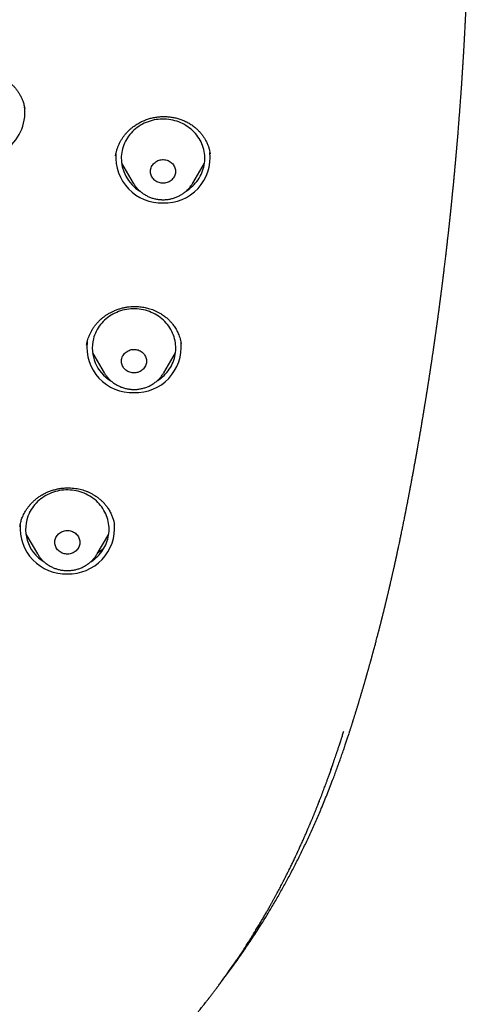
# Model space of a CAD drawing. Header units: millimetres. Extents: x 8 to 571, y 12 to 813.
# Tile 350 of 369: x 355 to 371, y 725 to 760. Entities that reach past the tile are written whole.
import ezdxf

# ---------------------------------------------------------------- set-up
doc = ezdxf.new("R2010")
doc.units = ezdxf.units.MM

msp = doc.modelspace()

# ---------------------------------------------------------------- linework, layer by layer
at = {"color": 7, "linetype": 'Continuous', "lineweight": 30}
for p, q in [((358.255, 755.609), (358.254, 755.603)), ((358.468, 755.333), (358.887, 754.622)), ((361.026, 754.622), (361.445, 755.333)), ((358.889, 754.618), (358.886, 754.621)), ((357.426, 748.525), (357.845, 747.814)), ((359.985, 747.814), (360.403, 748.525)), ((359.985, 747.814), (359.983, 747.812)), ((354.821, 742.31), (354.82, 742.299)), ((358.213, 742.351), (358.209, 742.376)), ((355.032, 742.025), (355.451, 741.315)), ((357.591, 741.315), (358.009, 742.025)), ((355.453, 741.311), (355.451, 741.315)), ((366.634, 734.868), (366.636, 734.874)), ((366.33, 734.597), (366.335, 734.61)), ((365.996, 733.622), (365.968, 733.552))]:
    msp.add_line(p, q, dxfattribs=at)
at = {"color": 7, "linetype": 'Continuous', "lineweight": 30, "flags": 128}
for points in [[(360.783, 754.33), (360.795, 754.337), (360.856, 754.378), (360.916, 754.422), (360.972, 754.469), (361.026, 754.518), (361.078, 754.57), (361.127, 754.624), (361.172, 754.681), (361.215, 754.739), (361.254, 754.799), (361.29, 754.862), (361.323, 754.925), (361.353, 754.991), (361.378, 755.057), (361.401, 755.125), (361.419, 755.194), (361.434, 755.263), (361.445, 755.333), (361.452, 755.404), (361.456, 755.474), (361.456, 755.545), (361.452, 755.616), (361.444, 755.686), (361.433, 755.756), (361.417, 755.826), (361.398, 755.894), (361.376, 755.962), (361.35, 756.028), (361.32, 756.094), (361.287, 756.157), (361.25, 756.219), (361.21, 756.279), (361.168, 756.338), (361.122, 756.394), (361.073, 756.448), (361.021, 756.499), (360.966, 756.548), (360.909, 756.594), (360.85, 756.638), (360.788, 756.679), (360.725, 756.717), (360.659, 756.751), (360.591, 756.783), (360.522, 756.811), (360.452, 756.836), (360.38, 756.858), (360.307, 756.876), (360.234, 756.891), (360.159, 756.903), (360.084, 756.91), (360.009, 756.915), (359.934, 756.915), (359.858, 756.913), (359.783, 756.906), (359.708, 756.896), (359.634, 756.883), (359.561, 756.866), (359.489, 756.845), (359.418, 756.822), (359.348, 756.795), (359.28, 756.764), (359.214, 756.731), (359.149, 756.694), (359.087, 756.655), (359.026, 756.612), (358.968, 756.567), (358.913, 756.519), (358.86, 756.468), (358.81, 756.415), (358.763, 756.36), (358.719, 756.303), (358.678, 756.243), (358.64, 756.182), (358.606, 756.119), (358.574, 756.054), (358.547, 755.988), (358.523, 755.921), (358.503, 755.853), (358.486, 755.784), (358.473, 755.714), (358.464, 755.644), (358.458, 755.573), (358.458, 755.573)], [(359.507, 755.058), (359.511, 755.096), (359.518, 755.135), (359.53, 755.172), (359.545, 755.209), (359.564, 755.244), (359.585, 755.277), (359.611, 755.308), (359.639, 755.337), (359.669, 755.363), (359.703, 755.387), (359.738, 755.407), (359.775, 755.425), (359.814, 755.439), (359.854, 755.449), (359.895, 755.456), (359.936, 755.46), (359.978, 755.46), (360.019, 755.456), (360.06, 755.449), (360.1, 755.438), (360.139, 755.424), (360.176, 755.407), (360.211, 755.386), (360.244, 755.362), (360.275, 755.336), (360.303, 755.307), (360.328, 755.276), (360.35, 755.243), (360.368, 755.208), (360.383, 755.171), (360.395, 755.134), (360.402, 755.095), (360.406, 755.056), (360.406, 755.017), (360.402, 754.978), (360.394, 754.94), (360.383, 754.903), (360.368, 754.866), (360.349, 754.831), (360.327, 754.798), (360.302, 754.767), (360.274, 754.738), (360.243, 754.712), (360.21, 754.688), (360.175, 754.668), (360.138, 754.65), (360.099, 754.636), (360.059, 754.626), (360.018, 754.619), (359.977, 754.615), (359.935, 754.615), (359.894, 754.619), (359.853, 754.626), (359.813, 754.637), (359.774, 754.651), (359.737, 754.668), (359.702, 754.689), (359.668, 754.713), (359.638, 754.739), (359.61, 754.768), (359.585, 754.799), (359.563, 754.832), (359.544, 754.867), (359.53, 754.904), (359.518, 754.941), (359.511, 754.98), (359.507, 755.019), (359.507, 755.058)], [(359.744, 747.524), (359.767, 747.538), (359.828, 747.58), (359.886, 747.624), (359.942, 747.671), (359.996, 747.721), (360.047, 747.773), (360.095, 747.828), (360.14, 747.885), (360.182, 747.944), (360.221, 748.005), (360.256, 748.067), (360.288, 748.131), (360.317, 748.197), (360.342, 748.264), (360.363, 748.331), (360.381, 748.4), (360.395, 748.47), (360.405, 748.54), (360.412, 748.611), (360.415, 748.681), (360.414, 748.752), (360.409, 748.823), (360.4, 748.893), (360.388, 748.963), (360.372, 749.033), (360.352, 749.101), (360.329, 749.168), (360.302, 749.234), (360.271, 749.299), (360.238, 749.363), (360.2, 749.424), (360.16, 749.484), (360.116, 749.542), (360.07, 749.597), (360.02, 749.651), (359.968, 749.702), (359.913, 749.75), (359.855, 749.796), (359.795, 749.839), (359.733, 749.879), (359.669, 749.916), (359.603, 749.95), (359.535, 749.981), (359.466, 750.009), (359.395, 750.033), (359.323, 750.054), (359.25, 750.072), (359.176, 750.086), (359.102, 750.097), (359.027, 750.104), (358.951, 750.107), (358.876, 750.107), (358.801, 750.104), (358.726, 750.096), (358.651, 750.086), (358.577, 750.072), (358.504, 750.054), (358.432, 750.033), (358.361, 750.008), (358.292, 749.981), (358.224, 749.949), (358.158, 749.915), (358.094, 749.878), (358.032, 749.838), (357.972, 749.795), (357.915, 749.749), (357.86, 749.7), (357.808, 749.649), (357.758, 749.596), (357.712, 749.54), (357.668, 749.482), (357.628, 749.422), (357.591, 749.361), (357.557, 749.297), (357.527, 749.232), (357.5, 749.166), (357.477, 749.099), (357.457, 749.03), (357.457, 749.03)], [(358.477, 748.329), (358.489, 748.367), (358.504, 748.403), (358.523, 748.438), (358.545, 748.471), (358.571, 748.502), (358.599, 748.531), (358.63, 748.557), (358.663, 748.58), (358.699, 748.6), (358.736, 748.618), (358.775, 748.631), (358.815, 748.642), (358.856, 748.649), (358.897, 748.652), (358.939, 748.652), (358.98, 748.648), (359.021, 748.641), (359.061, 748.63), (359.099, 748.615), (359.136, 748.598), (359.172, 748.577), (359.205, 748.553), (359.235, 748.526), (359.263, 748.497), (359.288, 748.466), (359.309, 748.433), (359.328, 748.398), (359.342, 748.361), (359.353, 748.323), (359.361, 748.285), (359.364, 748.246), (359.364, 748.207), (359.36, 748.168), (359.352, 748.13), (359.34, 748.092), (359.325, 748.056), (359.306, 748.021), (359.284, 747.988), (359.259, 747.957), (359.231, 747.928), (359.2, 747.902), (359.166, 747.879), (359.131, 747.859), (359.094, 747.842), (359.055, 747.828), (359.015, 747.817), (358.974, 747.81), (358.932, 747.807), (358.891, 747.807), (358.849, 747.811), (358.809, 747.819), (358.769, 747.83), (358.73, 747.844), (358.693, 747.862), (358.658, 747.882), (358.625, 747.906), (358.594, 747.933), (358.567, 747.962), (358.542, 747.993), (358.52, 748.026), (358.502, 748.061), (358.487, 748.098), (358.476, 748.136), (358.469, 748.174), (358.465, 748.213), (358.465, 748.252), (358.469, 748.291), (358.477, 748.329)], [(357.354, 741.026), (357.386, 741.047), (357.446, 741.089), (357.504, 741.134), (357.56, 741.182), (357.613, 741.232), (357.663, 741.285), (357.711, 741.34), (357.755, 741.398), (357.796, 741.457), (357.834, 741.518), (357.869, 741.581), (357.9, 741.645), (357.928, 741.711), (357.953, 741.778), (357.973, 741.846), (357.99, 741.915), (358.004, 741.985), (358.013, 742.055), (358.019, 742.126), (358.021, 742.197), (358.019, 742.268), (358.013, 742.338), (358.004, 742.409), (357.991, 742.478), (357.974, 742.547), (357.954, 742.616), (357.93, 742.683), (357.902, 742.749), (357.871, 742.813), (357.836, 742.876), (357.798, 742.937), (357.757, 742.997), (357.713, 743.054), (357.666, 743.109), (357.615, 743.162), (357.563, 743.213), (357.507, 743.261), (357.449, 743.306), (357.389, 743.348), (357.326, 743.388), (357.261, 743.424), (357.195, 743.458), (357.127, 743.488), (357.057, 743.515), (356.986, 743.539), (356.914, 743.559), (356.841, 743.576), (356.766, 743.589), (356.692, 743.599), (356.617, 743.605), (356.541, 743.608), (356.466, 743.607), (356.391, 743.603), (356.316, 743.595), (356.241, 743.583), (356.168, 743.568), (356.095, 743.55), (356.023, 743.528), (355.953, 743.503), (355.884, 743.475), (355.816, 743.443), (355.751, 743.408), (355.687, 743.37), (355.625, 743.329), (355.566, 743.286), (355.509, 743.239), (355.455, 743.19), (355.403, 743.138), (355.354, 743.084), (355.308, 743.028), (355.265, 742.97), (355.226, 742.91), (355.189, 742.848), (355.156, 742.784), (355.156, 742.784)], [(356.111, 741.906), (356.13, 741.94), (356.153, 741.973), (356.178, 742.004), (356.207, 742.033), (356.238, 742.059), (356.271, 742.082), (356.307, 742.102), (356.344, 742.119), (356.383, 742.133), (356.423, 742.143), (356.464, 742.149), (356.506, 742.153), (356.547, 742.152), (356.589, 742.148), (356.629, 742.14), (356.669, 742.129), (356.708, 742.115), (356.745, 742.097), (356.78, 742.076), (356.813, 742.052), (356.843, 742.025), (356.871, 741.996), (356.895, 741.964), (356.917, 741.931), (356.935, 741.896), (356.949, 741.859), (356.96, 741.822), (356.967, 741.783), (356.971, 741.744), (356.97, 741.705), (356.966, 741.666), (356.958, 741.628), (356.946, 741.591), (356.93, 741.554), (356.911, 741.52), (356.889, 741.487), (356.863, 741.456), (356.835, 741.427), (356.804, 741.401), (356.77, 741.378), (356.735, 741.358), (356.697, 741.341), (356.658, 741.327), (356.618, 741.317), (356.577, 741.31), (356.536, 741.307), (356.494, 741.308), (356.453, 741.312), (356.412, 741.32), (356.372, 741.331), (356.334, 741.345), (356.297, 741.363), (356.262, 741.384), (356.229, 741.408), (356.199, 741.435), (356.171, 741.464), (356.146, 741.495), (356.125, 741.529), (356.107, 741.564), (356.092, 741.601), (356.082, 741.638), (356.074, 741.677), (356.071, 741.716), (356.072, 741.755), (356.076, 741.794), (356.084, 741.832), (356.096, 741.869), (356.111, 741.906)]]:
    msp.add_lwpolyline(points, dxfattribs=at)
at = {"color": 7, "linetype": 'Continuous', "lineweight": 30}
for centre, radius, start, end in [((353.305, 757.182), 1.697, 176.0898, 357.4823), ((353.497, 757.108), 1.503, 0.0035, 8.8045), ((360.016, 755.542), 1.635, 267.9153, 6.1373), ((359.899, 755.546), 1.638, 175.778, 272.0093), ((359.844, 755.519), 1.387, 177.7644, 238.6851), ((358.791, 748.702), 1.374, 166.1901, 238.9667), ((358.854, 748.733), 1.634, 173.7084, 272.1292), ((358.973, 748.737), 1.637, 267.9696, 5.215), ((356.39, 742.198), 1.366, 154.5707, 239.177), ((356.463, 742.238), 1.638, 175.6596, 272.0118), ((356.579, 742.237), 1.637, 267.9685, 5.2693)]:
    msp.add_arc(centre, radius, start, end, dxfattribs=at)
for points, knots in [([(366.637, 734.876), (366.638, 734.88), (366.641, 734.888), (366.644, 734.899), (366.649, 734.912), (366.653, 734.925), (366.658, 734.942), (366.665, 734.964), (366.675, 734.993), (366.685, 735.025), (366.696, 735.059), (366.707, 735.095), (366.719, 735.132), (366.73, 735.168), (366.741, 735.201), (366.751, 735.233), (366.761, 735.264), (366.771, 735.296), (366.782, 735.329), (366.793, 735.367), (366.806, 735.408), (366.821, 735.454), (366.835, 735.5), (366.849, 735.544), (366.861, 735.584), (366.872, 735.62), (366.883, 735.654), (366.894, 735.689), (366.906, 735.728), (366.919, 735.772), (366.934, 735.82), (366.949, 735.868), (366.963, 735.914), (366.975, 735.955), (366.986, 735.993), (366.998, 736.029), (367.009, 736.068), (367.022, 736.109), (367.035, 736.154), (367.048, 736.198), (367.06, 736.239), (367.07, 736.272), (367.079, 736.302), (367.087, 736.33), (367.096, 736.358), (367.106, 736.392), (367.117, 736.431), (367.13, 736.475), (367.144, 736.52), (367.156, 736.561), (367.166, 736.597), (367.175, 736.629), (367.184, 736.66), (367.194, 736.692), (367.204, 736.729), (367.216, 736.77), (367.229, 736.813), (367.24, 736.853), (367.25, 736.885), (367.257, 736.912), (367.264, 736.936), (367.271, 736.96), (367.278, 736.985), (367.287, 737.015), (367.296, 737.05), (367.308, 737.089), (367.319, 737.13), (367.331, 737.171), (367.342, 737.211), (367.353, 737.25), (367.364, 737.289), (367.376, 737.333), (367.389, 737.38), (367.402, 737.427), (367.414, 737.468), (367.424, 737.503), (367.432, 737.535), (367.44, 737.564), (367.449, 737.595), (367.459, 737.63), (367.47, 737.671), (367.482, 737.715), (367.493, 737.756), (367.502, 737.792), (367.511, 737.823), (367.519, 737.852), (367.531, 737.896), (367.548, 737.96), (367.569, 738.037), (367.587, 738.108), (367.606, 738.176), (367.626, 738.254), (367.647, 738.332), (367.665, 738.403), (367.679, 738.455), (367.691, 738.502), (367.701, 738.542), (367.712, 738.581), (367.72, 738.616), (367.728, 738.646), (367.735, 738.673), (367.742, 738.701), (367.751, 738.734), (367.761, 738.774), (367.772, 738.818), (367.783, 738.86), (367.792, 738.895), (367.799, 738.924), (367.806, 738.95), (367.813, 738.978), (367.82, 739.008), (367.829, 739.043), (367.839, 739.082), (367.849, 739.121), (367.858, 739.156), (367.865, 739.187), (367.872, 739.214), (367.879, 739.243), (367.887, 739.275), (367.897, 739.314), (367.906, 739.354), (367.915, 739.389), (367.923, 739.42), (367.929, 739.448), (367.937, 739.477), (367.945, 739.511), (367.955, 739.551), (367.965, 739.595), (367.975, 739.636), (367.984, 739.672), (367.992, 739.705), (368, 739.738), (368.009, 739.775), (368.02, 739.821), (368.031, 739.87), (368.042, 739.917), (368.052, 739.959), (368.061, 739.996), (368.07, 740.032), (368.078, 740.067), (368.086, 740.102), (368.093, 740.133), (368.1, 740.163), (368.108, 740.194), (368.115, 740.227), (368.124, 740.266), (368.134, 740.309), (368.144, 740.352), (368.153, 740.389), (368.161, 740.423), (368.168, 740.456), (368.177, 740.494), (368.187, 740.536), (368.196, 740.579), (368.205, 740.618), (368.213, 740.652), (368.22, 740.684), (368.228, 740.719), (368.237, 740.758), (368.246, 740.798), (368.254, 740.836), (368.261, 740.867), (368.267, 740.895), (368.274, 740.923), (368.28, 740.954), (368.288, 740.988), (368.296, 741.024), (368.303, 741.056), (368.309, 741.081), (368.313, 741.102), (368.318, 741.122), (368.322, 741.144), (368.328, 741.17), (368.335, 741.201), (368.342, 741.234), (368.349, 741.265), (368.355, 741.293), (368.36, 741.316), (368.364, 741.338), (368.369, 741.359), (368.374, 741.383), (368.381, 741.414), (368.388, 741.448), (368.396, 741.483), (368.402, 741.514), (368.411, 741.554), (368.424, 741.615), (368.439, 741.688), (368.454, 741.757), (368.468, 741.827), (368.483, 741.899), (368.499, 741.975), (368.515, 742.052), (368.53, 742.123), (368.544, 742.194), (368.558, 742.263), (368.573, 742.336), (368.588, 742.411), (368.603, 742.487), (368.617, 742.555), (368.628, 742.611), (368.635, 742.647), (368.643, 742.685), (368.651, 742.724), (368.658, 742.765), (368.665, 742.8), (368.672, 742.832), (368.678, 742.864), (368.684, 742.893), (368.689, 742.918), (368.693, 742.938), (368.697, 742.96), (368.704, 742.998), (368.713, 743.044), (368.724, 743.098), (368.734, 743.153), (368.746, 743.211), (368.756, 743.267), (368.765, 743.313), (368.773, 743.352), (368.779, 743.387), (368.786, 743.423), (368.794, 743.462), (368.802, 743.503), (368.809, 743.543), (368.816, 743.578), (368.822, 743.609), (368.828, 743.643), (368.835, 743.677), (368.84, 743.707), (368.845, 743.732), (368.85, 743.759), (368.856, 743.793), (368.864, 743.833), (368.872, 743.873), (368.879, 743.913), (368.886, 743.952), (368.893, 743.989), (368.907, 744.062), (368.926, 744.168), (368.95, 744.298), (368.974, 744.426), (368.998, 744.558), (369.022, 744.694), (369.04, 744.795), (369.051, 744.857), (369.057, 744.888), (369.063, 744.923), (369.07, 744.959), (369.075, 744.989), (369.079, 745.012), (369.083, 745.035), (369.088, 745.063), (369.094, 745.095), (369.099, 745.125), (369.104, 745.155), (369.11, 745.187), (369.117, 745.227), (369.124, 745.269), (369.131, 745.309), (369.138, 745.345), (369.144, 745.38), (369.151, 745.424), (369.161, 745.478), (369.172, 745.545), (369.184, 745.612), (369.195, 745.679), (369.206, 745.741), (369.216, 745.801), (369.227, 745.862), (369.237, 745.922), (369.248, 745.988), (369.259, 746.054), (369.27, 746.121), (369.281, 746.187), (369.292, 746.248), (369.301, 746.302), (369.308, 746.349), (369.315, 746.388), (369.321, 746.425), (369.326, 746.458), (369.332, 746.49), (369.337, 746.525), (369.343, 746.559), (369.348, 746.589), (369.352, 746.614), (369.356, 746.641), (369.362, 746.677), (369.369, 746.717), (369.375, 746.756), (369.381, 746.793), (369.387, 746.828), (369.392, 746.863), (369.398, 746.897), (369.404, 746.934), (369.411, 746.975), (369.418, 747.019), (369.424, 747.06), (369.43, 747.098), (369.436, 747.132), (369.441, 747.166), (369.446, 747.197), (369.45, 747.225), (369.454, 747.247), (369.457, 747.267), (369.461, 747.292), (369.466, 747.327), (369.472, 747.364), (369.478, 747.403), (369.484, 747.441), (369.492, 747.49), (369.501, 747.548), (369.51, 747.608), (369.519, 747.666), (369.528, 747.724), (369.538, 747.787), (369.546, 747.841), (369.553, 747.884), (369.557, 747.913), (369.562, 747.943), (369.567, 747.977), (369.572, 748.009), (369.575, 748.034), (369.578, 748.052), (369.581, 748.069), (369.584, 748.09), (369.59, 748.128), (369.597, 748.176), (369.606, 748.236), (369.615, 748.296), (369.624, 748.358), (369.633, 748.418), (369.641, 748.475), (369.648, 748.522), (369.654, 748.562), (369.659, 748.595), (369.664, 748.631), (369.669, 748.665), (369.674, 748.696), (369.678, 748.723), (369.682, 748.752), (369.686, 748.783), (369.691, 748.814), (369.695, 748.839), (369.698, 748.861), (369.701, 748.884), (369.705, 748.913), (369.71, 748.946), (369.715, 748.978), (369.719, 749.006), (369.723, 749.035), (369.727, 749.068), (369.733, 749.105), (369.738, 749.145), (369.744, 749.188), (369.751, 749.232), (369.758, 749.281), (369.765, 749.331), (369.772, 749.386), (369.78, 749.438), (369.786, 749.486), (369.792, 749.527), (369.798, 749.568), (369.803, 749.61), (369.808, 749.647), (369.813, 749.679), (369.818, 749.716), (369.824, 749.757), (369.829, 749.795), (369.833, 749.829), (369.838, 749.862), (369.843, 749.899), (369.848, 749.94), (369.854, 749.98), (369.859, 750.014), (369.863, 750.045), (369.867, 750.075), (369.871, 750.107), (369.875, 750.139), (369.879, 750.171), (369.884, 750.206), (369.889, 750.244), (369.894, 750.281), (369.898, 750.314), (369.903, 750.346), (369.907, 750.381), (369.912, 750.416), (369.916, 750.447), (369.919, 750.472), (369.922, 750.496), (369.926, 750.526), (369.931, 750.559), (369.935, 750.591), (369.938, 750.619), (369.942, 750.648), (369.946, 750.68), (369.951, 750.718), (369.956, 750.758), (369.962, 750.8), (369.967, 750.845), (369.974, 750.894), (369.98, 750.944), (369.987, 750.999), (369.993, 751.051), (369.999, 751.096), (370.004, 751.131), (370.008, 751.167), (370.012, 751.203), (370.017, 751.235), (370.019, 751.259), (370.022, 751.279), (370.025, 751.302), (370.029, 751.334), (370.033, 751.37), (370.037, 751.404), (370.041, 751.435), (370.045, 751.465), (370.052, 751.521), (370.061, 751.595), (370.072, 751.687), (370.083, 751.781), (370.094, 751.875), (370.103, 751.949), (370.109, 752), (370.113, 752.031), (370.116, 752.058), (370.119, 752.08), (370.121, 752.101), (370.124, 752.127), (370.128, 752.161), (370.133, 752.199), (370.137, 752.237), (370.141, 752.275), (370.147, 752.326), (370.154, 752.386), (370.162, 752.452), (370.169, 752.516), (370.176, 752.582), (370.183, 752.644), (370.189, 752.697), (370.194, 752.739), (370.199, 752.782), (370.204, 752.826), (370.208, 752.865), (370.212, 752.896), (370.214, 752.922), (370.218, 752.951), (370.221, 752.982), (370.224, 753.013), (370.228, 753.042), (370.231, 753.076), (370.236, 753.117), (370.241, 753.16), (370.245, 753.202), (370.25, 753.243), (370.254, 753.282), (370.258, 753.321), (370.262, 753.358), (370.266, 753.397), (370.27, 753.438), (370.275, 753.477), (370.278, 753.514), (370.282, 753.547), (370.286, 753.582), (370.289, 753.618), (370.293, 753.652), (370.296, 753.678), (370.298, 753.699), (370.3, 753.721), (370.303, 753.748), (370.306, 753.779), (370.31, 753.818), (370.315, 753.866), (370.321, 753.925), (370.327, 753.985), (370.333, 754.044), (370.339, 754.105), (370.348, 754.192), (370.359, 754.307), (370.373, 754.445), (370.386, 754.578), (370.399, 754.709), (370.412, 754.845), (370.422, 754.961), (370.431, 755.05), (370.436, 755.108), (370.442, 755.169), (370.448, 755.232), (370.453, 755.292), (370.457, 755.341), (370.461, 755.381), (370.464, 755.416), (370.467, 755.449), (370.47, 755.479), (370.472, 755.507), (370.475, 755.538), (370.478, 755.571), (370.481, 755.603), (370.484, 755.635), (370.487, 755.674), (370.492, 755.724), (370.496, 755.777), (370.501, 755.829), (370.505, 755.883), (370.51, 755.941), (370.515, 755.992), (370.518, 756.036), (370.522, 756.076), (370.525, 756.117), (370.529, 756.161), (370.533, 756.207), (370.537, 756.251), (370.541, 756.308), (370.547, 756.375), (370.554, 756.458), (370.56, 756.537), (370.567, 756.623), (370.574, 756.708), (370.581, 756.807), (370.59, 756.913), (370.599, 757.032), (370.608, 757.15), (370.617, 757.271), (370.626, 757.384), (370.634, 757.493), (370.642, 757.603), (370.648, 757.696), (370.653, 757.767), (370.657, 757.815), (370.661, 757.868), (370.664, 757.919), (370.667, 757.968), (370.671, 758.017), (370.675, 758.072), (370.679, 758.134), (370.683, 758.194), (370.686, 758.242), (370.689, 758.279), (370.691, 758.31), (370.693, 758.341), (370.695, 758.369), (370.696, 758.391), (370.697, 758.411), (370.699, 758.436), (370.701, 758.468), (370.704, 758.504), (370.706, 758.538), (370.708, 758.571), (370.71, 758.607), (370.713, 758.653), (370.716, 758.703), (370.72, 758.761), (370.724, 758.822), (370.728, 758.884), (370.731, 758.943), (370.735, 759), (370.738, 759.053), (370.741, 759.103), (370.744, 759.147), (370.746, 759.188), (370.748, 759.225), (370.751, 759.265), (370.753, 759.308), (370.756, 759.349), (370.758, 759.387), (370.76, 759.427), (370.763, 759.469), (370.765, 759.508), (370.767, 759.541), (370.769, 759.577), (370.771, 759.619), (370.774, 759.662), (370.776, 759.702), (370.778, 759.746), (370.781, 759.793), (370.784, 759.841), (370.786, 759.886), (370.788, 759.929), (370.791, 759.983), (370.795, 760.052), (370.799, 760.132), (370.803, 760.217), (370.808, 760.297), (370.812, 760.381), (370.815, 760.443), (370.817, 760.489), (370.818, 760.513), (370.82, 760.539), (370.821, 760.571), (370.823, 760.606), (370.824, 760.639), (370.826, 760.67), (370.828, 760.708), (370.83, 760.752), (370.832, 760.798), (370.834, 760.84), (370.836, 760.881), (370.838, 760.93), (370.841, 760.982), (370.843, 761.036), (370.845, 761.087), (370.848, 761.139), (370.85, 761.194), (370.853, 761.251), (370.855, 761.299), (370.856, 761.339), (370.858, 761.376), (370.86, 761.415), (370.861, 761.454), (370.863, 761.489), (370.864, 761.523), (370.866, 761.56), (370.867, 761.598), (370.868, 761.63), (370.87, 761.658), (370.871, 761.691), (370.872, 761.73), (370.874, 761.768), (370.875, 761.804), (370.877, 761.842), (370.879, 761.893), (370.881, 761.954), (370.884, 762.025), (370.886, 762.095), (370.889, 762.164), (370.891, 762.231), (370.894, 762.298), (370.896, 762.373), (370.899, 762.449), (370.902, 762.529), (370.904, 762.605), (370.907, 762.683), (370.909, 762.752), (370.911, 762.811), (370.912, 762.855), (370.913, 762.891), (370.914, 762.925), (370.915, 762.957), (370.916, 762.992), (370.917, 763.019), (370.917, 763.034), (370.918, 763.035)], [0, 0, 0, 0, 0.000487, 0.00108, 0.001664, 0.002241, 0.002812, 0.004022, 0.005282, 0.00675, 0.008318, 0.009972, 0.011659, 0.013317, 0.014865, 0.016144, 0.01763, 0.019056, 0.020525, 0.022156, 0.024095, 0.02616, 0.028261, 0.030314, 0.032079, 0.033661, 0.035168, 0.036684, 0.038429, 0.040412, 0.042508, 0.044826, 0.046896, 0.048646, 0.050297, 0.051946, 0.053548, 0.055429, 0.057481, 0.059498, 0.061317, 0.062779, 0.064028, 0.065228, 0.066467, 0.067845, 0.069615, 0.071681, 0.073727, 0.075523, 0.077065, 0.07842, 0.079764, 0.081138, 0.082728, 0.084563, 0.086527, 0.08841, 0.089739, 0.090823, 0.091872, 0.092922, 0.094009, 0.095159, 0.096755, 0.098556, 0.100365, 0.102067, 0.103922, 0.105562, 0.107148, 0.108948, 0.111295, 0.113264, 0.115052, 0.116553, 0.117868, 0.119105, 0.12035, 0.12186, 0.123688, 0.125646, 0.127462, 0.128953, 0.130256, 0.131461, 0.132666, 0.135942, 0.139734, 0.142516, 0.144942, 0.148496, 0.152401, 0.154874, 0.157542, 0.159079, 0.160856, 0.162537, 0.164025, 0.165252, 0.166342, 0.167432, 0.168806, 0.170537, 0.172463, 0.174339, 0.175805, 0.176909, 0.177993, 0.179124, 0.180349, 0.181827, 0.183468, 0.185199, 0.186678, 0.187916, 0.189092, 0.190118, 0.191476, 0.193161, 0.194909, 0.196452, 0.19758, 0.19873, 0.19989, 0.201268, 0.202931, 0.204877, 0.206663, 0.208058, 0.209352, 0.210684, 0.21218, 0.214003, 0.216342, 0.218183, 0.219799, 0.221483, 0.222757, 0.224288, 0.22576, 0.227029, 0.228154, 0.229438, 0.23074, 0.232246, 0.23418, 0.235988, 0.237494, 0.238801, 0.240092, 0.241531, 0.243392, 0.245266, 0.24678, 0.248101, 0.249388, 0.250704, 0.252301, 0.254114, 0.255596, 0.256807, 0.25795, 0.258983, 0.260204, 0.261605, 0.263147, 0.264452, 0.265414, 0.266261, 0.267025, 0.267834, 0.268884, 0.270177, 0.271514, 0.272818, 0.273936, 0.274835, 0.27565, 0.276468, 0.277372, 0.278534, 0.280136, 0.281537, 0.28271, 0.283757, 0.286366, 0.289991, 0.292372, 0.294657, 0.298236, 0.300922, 0.30368, 0.307263, 0.309378, 0.311999, 0.315455, 0.317888, 0.320845, 0.324293, 0.325701, 0.326895, 0.32803, 0.329508, 0.330882, 0.33208, 0.33305, 0.334181, 0.335253, 0.336061, 0.336631, 0.337334, 0.338297, 0.340371, 0.341973, 0.343848, 0.345934, 0.347797, 0.349451, 0.350607, 0.351803, 0.352972, 0.354231, 0.355716, 0.357143, 0.35826, 0.35921, 0.360351, 0.361621, 0.362646, 0.363364, 0.364171, 0.365389, 0.366776, 0.368189, 0.369439, 0.370804, 0.372069, 0.373231, 0.378163, 0.382648, 0.386445, 0.390972, 0.395913, 0.400196, 0.40113, 0.402114, 0.403331, 0.404669, 0.405676, 0.406331, 0.407042, 0.40799, 0.409111, 0.41013, 0.411018, 0.412126, 0.413517, 0.415031, 0.416322, 0.417485, 0.418688, 0.419866, 0.421844, 0.424168, 0.426613, 0.428524, 0.430913, 0.43286, 0.434521, 0.436987, 0.43889, 0.441184, 0.443615, 0.445603, 0.447728, 0.449802, 0.451004, 0.452431, 0.453725, 0.454728, 0.455717, 0.456929, 0.458186, 0.459179, 0.459871, 0.46069, 0.461912, 0.463471, 0.464715, 0.465848, 0.467102, 0.468296, 0.46931, 0.47048, 0.471984, 0.473483, 0.474887, 0.476065, 0.477259, 0.4783, 0.479446, 0.480384, 0.481062, 0.481641, 0.48247, 0.48356, 0.48505, 0.486231, 0.48741, 0.488906, 0.491145, 0.493114, 0.494982, 0.49687, 0.498949, 0.501262, 0.502311, 0.503193, 0.504187, 0.505368, 0.506578, 0.507317, 0.507864, 0.508364, 0.509056, 0.509943, 0.512149, 0.513839, 0.515922, 0.518126, 0.520058, 0.521853, 0.523814, 0.524784, 0.525874, 0.527119, 0.528317, 0.529303, 0.530152, 0.531086, 0.532173, 0.533269, 0.534115, 0.534708, 0.535403, 0.536392, 0.537606, 0.538692, 0.539597, 0.54043, 0.541565, 0.542846, 0.544195, 0.545533, 0.547051, 0.548645, 0.550384, 0.552009, 0.554107, 0.555633, 0.556803, 0.558157, 0.559745, 0.560955, 0.56178, 0.562999, 0.564601, 0.56583, 0.566834, 0.567925, 0.56917, 0.570527, 0.571943, 0.573129, 0.573977, 0.574973, 0.576119, 0.577171, 0.578134, 0.579273, 0.580644, 0.581918, 0.582967, 0.583939, 0.585118, 0.586433, 0.587469, 0.588166, 0.588884, 0.589894, 0.591108, 0.592177, 0.593065, 0.5939, 0.595026, 0.59629, 0.597647, 0.598994, 0.600485, 0.602099, 0.603839, 0.605469, 0.607578, 0.608938, 0.610008, 0.611142, 0.612481, 0.613503, 0.614289, 0.614849, 0.615503, 0.616606, 0.617933, 0.619074, 0.620009, 0.620993, 0.62213, 0.625518, 0.628287, 0.631305, 0.634799, 0.637639, 0.638692, 0.639817, 0.640715, 0.641358, 0.641953, 0.642806, 0.643911, 0.645367, 0.64652, 0.64769, 0.649121, 0.651528, 0.65367, 0.655674, 0.657816, 0.660195, 0.661809, 0.663111, 0.664428, 0.666037, 0.667415, 0.668299, 0.669028, 0.670012, 0.671146, 0.672143, 0.672988, 0.674094, 0.675502, 0.676992, 0.678372, 0.679689, 0.681036, 0.682253, 0.683453, 0.684748, 0.68612, 0.687457, 0.688672, 0.6897, 0.690789, 0.692134, 0.693243, 0.694104, 0.694708, 0.695339, 0.696227, 0.697349, 0.698398, 0.700094, 0.702117, 0.704279, 0.705959, 0.707981, 0.710228, 0.714546, 0.719373, 0.723851, 0.727696, 0.732232, 0.737177, 0.739172, 0.740995, 0.742934, 0.745176, 0.747207, 0.748883, 0.749936, 0.751163, 0.752307, 0.753257, 0.754096, 0.75509, 0.756274, 0.757392, 0.758214, 0.759366, 0.761281, 0.763082, 0.764579, 0.76647, 0.768414, 0.770213, 0.771494, 0.772771, 0.774116, 0.775566, 0.7771, 0.778636, 0.7799, 0.782755, 0.785208, 0.787978, 0.79059, 0.793654, 0.796246, 0.800361, 0.804057, 0.807959, 0.811978, 0.815947, 0.819014, 0.822707, 0.826776, 0.828112, 0.829722, 0.8315, 0.833268, 0.83476, 0.836249, 0.838142, 0.840149, 0.842312, 0.844039, 0.844912, 0.845923, 0.847032, 0.847952, 0.848626, 0.849183, 0.849969, 0.851006, 0.852355, 0.853449, 0.854408, 0.855585, 0.856963, 0.858857, 0.860574, 0.862697, 0.864805, 0.866677, 0.86846, 0.870409, 0.871863, 0.873354, 0.87471, 0.875821, 0.877063, 0.878584, 0.879989, 0.881093, 0.882335, 0.883901, 0.885239, 0.886093, 0.8872, 0.888776, 0.890195, 0.89134, 0.892777, 0.89446, 0.895984, 0.89743, 0.89888, 0.900157, 0.902766, 0.905581, 0.908024, 0.911053, 0.913426, 0.916236, 0.917179, 0.917824, 0.91861, 0.919707, 0.920941, 0.92201, 0.922934, 0.924022, 0.925731, 0.927276, 0.928502, 0.929835, 0.931311, 0.933259, 0.93499, 0.936546, 0.938235, 0.940042, 0.941969, 0.943749, 0.944762, 0.945918, 0.947315, 0.948637, 0.949694, 0.950697, 0.951967, 0.953352, 0.954366, 0.955097, 0.956153, 0.957575, 0.958863, 0.959907, 0.961074, 0.962533, 0.96491, 0.967044, 0.969454, 0.971802, 0.973751, 0.975999, 0.978335, 0.981092, 0.983473, 0.986181, 0.988424, 0.99112, 0.992896, 0.994128, 0.995374, 0.996427, 0.997394, 0.998574, 0.999915, 1, 1, 1, 1]), ([(351.602, 757.228), (351.604, 757.244), (351.61, 757.278), (351.621, 757.335), (351.637, 757.402), (351.659, 757.477), (351.688, 757.561), (351.727, 757.651), (351.776, 757.746), (351.832, 757.84), (351.895, 757.93), (351.963, 758.015), (352.037, 758.095), (352.122, 758.175), (352.217, 758.253), (352.323, 758.328), (352.434, 758.395), (352.548, 758.453), (352.665, 758.504), (352.785, 758.545), (352.907, 758.579), (353.032, 758.604), (353.16, 758.62), (353.289, 758.627), (353.418, 758.625), (353.548, 758.613), (353.677, 758.592), (353.804, 758.562), (353.93, 758.523), (354.052, 758.475), (354.171, 758.417), (354.284, 758.352), (354.389, 758.279), (354.487, 758.199), (354.575, 758.114), (354.656, 758.025), (354.728, 757.932), (354.791, 757.837), (354.843, 757.744), (354.886, 757.656), (354.919, 757.574), (354.945, 757.496), (354.965, 757.422), (354.98, 757.352), (354.987, 757.308), (354.99, 757.287)], [0, 0, 0, 0, 0.011894, 0.025601, 0.041168, 0.058627, 0.078003, 0.099309, 0.122396, 0.145695, 0.168815, 0.191765, 0.214547, 0.237164, 0.264089, 0.290781, 0.317231, 0.343425, 0.36935, 0.395004, 0.420666, 0.446459, 0.472389, 0.498458, 0.524682, 0.551072, 0.577636, 0.604376, 0.631294, 0.658392, 0.685678, 0.712891, 0.739766, 0.766211, 0.792161, 0.817645, 0.842684, 0.867293, 0.891484, 0.911333, 0.930639, 0.949107, 0.966787, 0.983733, 1, 1, 1, 1]), ([(358.254, 755.602), (358.26, 755.638), (358.273, 755.711), (358.302, 755.817), (358.337, 755.921), (358.38, 756.021), (358.429, 756.118), (358.484, 756.211), (358.544, 756.299), (358.61, 756.383), (358.681, 756.462), (358.757, 756.535), (358.836, 756.603), (358.933, 756.676), (359.049, 756.752), (359.186, 756.825), (359.327, 756.886), (359.472, 756.935), (359.619, 756.972), (359.767, 756.996), (359.915, 757.008), (360.061, 757.007), (360.205, 756.995), (360.348, 756.972), (360.488, 756.938), (360.627, 756.892), (360.762, 756.834), (360.893, 756.765), (361.018, 756.685), (361.128, 756.599), (361.223, 756.51), (361.304, 756.422), (361.378, 756.329), (361.443, 756.233), (361.502, 756.128), (361.554, 756.016), (361.597, 755.898), (361.629, 755.783), (361.642, 755.708), (361.648, 755.672)], [0, 0, 0, 0, 0.0247, 0.049065, 0.073106, 0.096829, 0.120238, 0.143336, 0.166128, 0.188619, 0.210818, 0.232722, 0.254331, 0.275729, 0.307598, 0.339187, 0.370475, 0.401437, 0.432055, 0.46232, 0.492239, 0.521819, 0.551085, 0.580328, 0.609925, 0.63988, 0.670196, 0.700882, 0.731954, 0.763436, 0.788808, 0.814308, 0.839936, 0.86506, 0.889402, 0.918754, 0.946946, 0.974014, 1, 1, 1, 1]), ([(358.887, 754.622), (358.891, 754.615), (358.905, 754.59), (358.933, 754.549), (358.97, 754.498), (359.01, 754.449), (359.053, 754.402), (359.098, 754.357), (359.146, 754.315), (359.196, 754.275), (359.248, 754.238), (359.302, 754.203), (359.357, 754.171), (359.415, 754.142), (359.474, 754.116), (359.534, 754.093), (359.596, 754.073), (359.659, 754.057), (359.722, 754.043), (359.786, 754.033), (359.851, 754.026), (359.916, 754.022), (359.981, 754.022), (360.046, 754.025), (360.111, 754.031), (360.175, 754.04), (360.239, 754.053), (360.302, 754.069), (360.364, 754.088), (360.425, 754.111), (360.485, 754.136), (360.543, 754.165), (360.599, 754.196), (360.654, 754.23), (360.707, 754.267), (360.757, 754.307), (360.806, 754.349), (360.852, 754.394), (360.895, 754.44), (360.936, 754.489), (360.974, 754.54), (361.004, 754.584), (361.02, 754.612), (361.025, 754.621)], [0, 0, 0, 0, 0.009118, 0.033901, 0.05871, 0.083547, 0.108413, 0.133308, 0.158232, 0.183186, 0.20817, 0.233182, 0.258223, 0.283289, 0.308381, 0.333496, 0.358633, 0.38379, 0.408964, 0.434155, 0.459358, 0.484573, 0.509797, 0.535027, 0.560261, 0.585496, 0.61073, 0.635959, 0.661182, 0.686395, 0.711597, 0.736785, 0.761955, 0.787107, 0.812237, 0.837343, 0.862423, 0.887476, 0.912499, 0.937493, 0.962456, 0.987388, 1, 1, 1, 1]), ([(357.213, 748.8), (357.213, 748.804), (357.214, 748.811), (357.215, 748.826), (357.216, 748.844), (357.22, 748.866), (357.226, 748.893), (357.232, 748.92), (357.243, 748.96), (357.259, 749.015), (357.284, 749.087), (357.317, 749.17), (357.361, 749.262), (357.417, 749.361), (357.481, 749.459), (357.554, 749.554), (357.632, 749.642), (357.712, 749.721), (357.794, 749.792), (357.883, 749.859), (357.978, 749.922), (358.079, 749.979), (358.19, 750.033), (358.311, 750.082), (358.438, 750.122), (358.562, 750.153), (358.684, 750.174), (358.801, 750.188), (358.914, 750.193), (359.022, 750.192), (359.124, 750.185), (359.221, 750.173), (359.311, 750.157), (359.398, 750.136), (359.485, 750.111), (359.577, 750.08), (359.674, 750.04), (359.773, 749.993), (359.863, 749.942), (359.942, 749.892), (360.006, 749.846), (360.062, 749.802), (360.109, 749.762), (360.148, 749.727), (360.18, 749.695), (360.21, 749.664), (360.241, 749.63), (360.277, 749.589), (360.316, 749.54), (360.36, 749.481), (360.405, 749.411), (360.449, 749.335), (360.489, 749.254), (360.525, 749.169), (360.558, 749.075), (360.587, 748.972), (360.6, 748.9), (360.606, 748.863)], [0, 0, 0, 0, 0.005996, 0.011373, 0.016225, 0.021818, 0.027448, 0.033426, 0.039755, 0.054429, 0.070698, 0.088563, 0.111901, 0.136043, 0.160768, 0.186078, 0.211975, 0.234009, 0.256461, 0.279342, 0.30265, 0.326393, 0.350359, 0.378306, 0.405255, 0.43119, 0.456097, 0.479964, 0.502787, 0.524564, 0.545302, 0.565004, 0.584077, 0.601252, 0.619878, 0.639959, 0.661496, 0.684491, 0.708947, 0.726206, 0.743264, 0.758392, 0.77154, 0.782708, 0.791748, 0.800468, 0.810344, 0.821381, 0.835317, 0.850896, 0.869046, 0.88988, 0.908475, 0.928782, 0.950802, 0.974538, 1, 1, 1, 1]), ([(357.845, 747.814), (357.852, 747.802), (357.87, 747.772), (357.902, 747.726), (357.94, 747.676), (357.981, 747.627), (358.024, 747.581), (358.07, 747.537), (358.118, 747.495), (358.169, 747.456), (358.221, 747.42), (358.276, 747.386), (358.332, 747.355), (358.39, 747.327), (358.45, 747.302), (358.51, 747.279), (358.572, 747.26), (358.635, 747.245), (358.699, 747.232), (358.763, 747.223), (358.828, 747.217), (358.893, 747.214), (358.958, 747.214), (359.023, 747.218), (359.088, 747.225), (359.152, 747.236), (359.216, 747.25), (359.278, 747.267), (359.34, 747.287), (359.401, 747.31), (359.46, 747.336), (359.518, 747.366), (359.574, 747.398), (359.628, 747.433), (359.68, 747.471), (359.73, 747.511), (359.778, 747.554), (359.823, 747.599), (359.865, 747.646), (359.905, 747.696), (359.943, 747.747), (359.968, 747.786), (359.981, 747.808), (359.983, 747.812)], [0, 0, 0, 0, 0.016411, 0.041205, 0.066026, 0.090875, 0.115753, 0.14066, 0.165597, 0.190563, 0.215559, 0.240583, 0.265635, 0.290713, 0.315815, 0.340941, 0.366087, 0.391253, 0.416436, 0.441634, 0.466845, 0.492067, 0.517297, 0.542532, 0.56777, 0.593009, 0.618245, 0.643477, 0.668701, 0.693915, 0.719117, 0.744304, 0.769473, 0.794622, 0.819749, 0.844852, 0.869928, 0.894976, 0.919995, 0.944984, 0.969942, 0.994868, 1, 1, 1, 1]), ([(354.82, 742.302), (354.823, 742.325), (354.831, 742.372), (354.847, 742.446), (354.868, 742.52), (354.894, 742.598), (354.928, 742.68), (354.969, 742.765), (355.016, 742.849), (355.069, 742.931), (355.13, 743.013), (355.196, 743.092), (355.27, 743.169), (355.351, 743.245), (355.441, 743.319), (355.54, 743.389), (355.648, 743.454), (355.764, 743.514), (355.89, 743.566), (356.023, 743.611), (356.162, 743.645), (356.301, 743.668), (356.437, 743.681), (356.568, 743.685), (356.693, 743.679), (356.812, 743.666), (356.923, 743.647), (357.027, 743.622), (357.124, 743.593), (357.219, 743.558), (357.315, 743.516), (357.414, 743.465), (357.516, 743.405), (357.599, 743.347), (357.664, 743.295), (357.71, 743.257), (357.748, 743.222), (357.78, 743.192), (357.805, 743.167), (357.824, 743.147), (357.841, 743.128), (357.859, 743.107), (357.884, 743.079), (357.914, 743.042), (357.949, 742.996), (357.987, 742.941), (358.026, 742.879), (358.063, 742.813), (358.105, 742.728), (358.148, 742.621), (358.187, 742.498), (358.202, 742.416), (358.209, 742.376)], [0, 0, 0, 0, 0.0179234, 0.035542, 0.0528587, 0.0696931, 0.0912853, 0.1118978, 0.1315455, 0.1538611, 0.1749471, 0.1964405, 0.2188236, 0.2420965, 0.2662598, 0.2913162, 0.317273, 0.3441452, 0.3719381, 0.4006616, 0.4302248, 0.459159, 0.4869679, 0.5136334, 0.5391414, 0.5634835, 0.5866581, 0.6086696, 0.6295258, 0.649976, 0.6718256, 0.695161, 0.7199885, 0.7463132, 0.7600402, 0.7730075, 0.784194, 0.793599, 0.8012216, 0.8070612, 0.8114362, 0.8173106, 0.825409, 0.8357333, 0.8482873, 0.8630771, 0.8793698, 0.8960998, 0.9132134, 0.9425282, 0.9728669, 1, 1, 1, 1]), ([(355.453, 741.311), (355.463, 741.295), (355.484, 741.261), (355.519, 741.211), (355.558, 741.161), (355.6, 741.113), (355.644, 741.068), (355.691, 741.024), (355.74, 740.983), (355.791, 740.945), (355.844, 740.909), (355.899, 740.876), (355.956, 740.846), (356.014, 740.819), (356.074, 740.795), (356.135, 740.774), (356.198, 740.756), (356.261, 740.741), (356.325, 740.729), (356.389, 740.721), (356.454, 740.716), (356.519, 740.714), (356.584, 740.716), (356.649, 740.72), (356.714, 740.729), (356.778, 740.74), (356.841, 740.755), (356.904, 740.773), (356.965, 740.794), (357.025, 740.818), (357.084, 740.845), (357.141, 740.876), (357.197, 740.909), (357.25, 740.945), (357.302, 740.983), (357.351, 741.024), (357.398, 741.068), (357.442, 741.114), (357.484, 741.162), (357.523, 741.212), (357.559, 741.263), (357.58, 741.298), (357.59, 741.314)], [0, 0, 0, 0, 0.022458, 0.047278, 0.072125, 0.097001, 0.121906, 0.14684, 0.171804, 0.196798, 0.22182, 0.246871, 0.271949, 0.297053, 0.322181, 0.347331, 0.372502, 0.397692, 0.422898, 0.448118, 0.473351, 0.498593, 0.523843, 0.549098, 0.574355, 0.599611, 0.624865, 0.650112, 0.675352, 0.700581, 0.725796, 0.750996, 0.776177, 0.801338, 0.826476, 0.851588, 0.876674, 0.901732, 0.926759, 0.951757, 0.976723, 1, 1, 1, 1]), ([(357.846, 741.541), (357.824, 741.519), (357.775, 741.471), (357.694, 741.404), (357.634, 741.36), (357.605, 741.34)], [0, 0, 0, 0, 0.300854, 0.663177, 1, 1, 1, 1]), ([(362.193, 726.159), (362.29, 726.288), (362.508, 726.577), (362.832, 727.035), (363.17, 727.533), (363.497, 728.039), (363.783, 728.505), (364.032, 728.928), (364.246, 729.306), (364.457, 729.692), (364.665, 730.087), (364.869, 730.49), (365.068, 730.901), (365.263, 731.319), (365.454, 731.746), (365.614, 732.118), (365.744, 732.431), (365.846, 732.684), (365.947, 732.939), (366.038, 733.175), (366.119, 733.389), (366.188, 733.576), (366.253, 733.754), (366.317, 733.933), (366.38, 734.112), (366.442, 734.289), (366.498, 734.454), (366.548, 734.605), (366.593, 734.742), (366.621, 734.828), (366.634, 734.868)], [0, 0, 0, 0, 0.048902, 0.10949, 0.17035, 0.231486, 0.292899, 0.336841, 0.380929, 0.425578, 0.47105, 0.517346, 0.563614, 0.610672, 0.658519, 0.707158, 0.734743, 0.762576, 0.790659, 0.818919, 0.840361, 0.860791, 0.880208, 0.898613, 0.919203, 0.93836, 0.956084, 0.972376, 0.987236, 1, 1, 1, 1]), ([(366.335, 734.599), (366.337, 734.606), (366.344, 734.626), (366.355, 734.66), (366.369, 734.704), (366.386, 734.758), (366.407, 734.822), (366.428, 734.889), (366.442, 734.934), (366.449, 734.954)], [0, 0, 0, 0, 0.063703, 0.157596, 0.279655, 0.431865, 0.614405, 0.827375, 1, 1, 1, 1]), ([(365.99, 733.581), (365.995, 733.595), (366.003, 733.619), (366.015, 733.653), (366.024, 733.679), (366.031, 733.699), (366.042, 733.73), (366.063, 733.791), (366.104, 733.911), (366.144, 734.028), (366.177, 734.125), (366.194, 734.175), (366.212, 734.227), (366.23, 734.282), (366.25, 734.341), (366.27, 734.4), (366.285, 734.446), (366.296, 734.478), (366.303, 734.501), (366.313, 734.529), (366.323, 734.561), (366.331, 734.584), (366.335, 734.595)], [0, 0, 0, 0, 0.0398187, 0.0726248, 0.0984188, 0.1172092, 0.1327517, 0.1930621, 0.3000377, 0.4903831, 0.5386945, 0.5870299, 0.6372944, 0.6926872, 0.7503961, 0.8110767, 0.8669505, 0.8836934, 0.9053707, 0.9330449, 0.9667165, 1, 1, 1, 1]), ([(321.5, 712.836), (321.752, 712.836), (322.253, 712.837), (322.996, 712.845), (323.726, 712.856), (324.443, 712.872), (325.145, 712.892), (325.821, 712.915), (326.472, 712.941), (327.097, 712.969), (327.71, 712.999), (328.311, 713.033), (328.9, 713.068), (329.476, 713.105), (330.041, 713.145), (330.594, 713.186), (331.135, 713.229), (331.661, 713.272), (332.173, 713.317), (332.67, 713.363), (333.155, 713.41), (333.632, 713.458), (334.1, 713.506), (334.559, 713.556), (335.007, 713.607), (335.442, 713.657), (335.863, 713.708), (336.27, 713.758), (336.663, 713.809), (337.044, 713.859), (337.417, 713.909), (337.78, 713.959), (338.133, 714.01), (338.475, 714.059), (338.805, 714.108), (339.127, 714.157), (339.444, 714.206), (339.891, 714.277), (340.465, 714.371), (341.165, 714.49), (341.857, 714.615), (342.544, 714.747), (343.219, 714.884), (343.883, 715.028), (344.533, 715.178), (345.173, 715.334), (345.715, 715.476), (346.161, 715.597), (346.514, 715.697), (346.866, 715.8), (347.223, 715.907), (347.587, 716.021), (347.961, 716.141), (348.334, 716.265), (348.704, 716.393), (349.072, 716.525), (349.447, 716.663), (349.83, 716.81), (350.22, 716.965), (350.517, 717.087), (350.717, 717.171), (350.816, 717.214), (350.909, 717.254), (350.993, 717.29), (351.068, 717.323), (351.13, 717.35), (351.179, 717.372), (351.216, 717.388), (351.243, 717.4), (351.264, 717.41), (351.284, 717.419), (351.313, 717.432), (351.353, 717.45), (351.407, 717.474), (351.472, 717.503), (351.546, 717.537), (351.63, 717.576), (351.725, 717.62), (351.83, 717.669), (351.944, 717.723), (352.069, 717.783), (352.203, 717.848), (352.344, 717.917), (352.488, 717.989), (352.631, 718.061), (352.808, 718.151), (353.019, 718.261), (353.26, 718.389), (353.49, 718.514), (353.71, 718.635), (353.919, 718.754), (354.12, 718.869), (354.313, 718.983), (354.497, 719.093), (354.675, 719.201), (354.87, 719.321), (355.087, 719.458), (355.33, 719.614), (355.577, 719.777), (355.772, 719.909), (355.913, 720.005), (356, 720.065), (356.087, 720.126), (356.174, 720.187), (356.256, 720.245), (356.336, 720.302), (356.41, 720.356), (356.477, 720.404), (356.533, 720.445), (356.577, 720.478), (356.613, 720.503), (356.642, 720.525), (356.671, 720.547), (356.703, 720.57), (356.74, 720.598), (356.782, 720.629), (356.836, 720.67), (356.904, 720.721), (356.988, 720.785), (357.082, 720.857), (357.186, 720.938), (357.298, 721.026), (357.419, 721.122), (357.547, 721.224), (357.681, 721.334), (357.834, 721.46), (358.007, 721.606), (358.201, 721.771), (358.402, 721.948), (358.602, 722.127), (358.8, 722.308), (358.949, 722.447), (359.056, 722.548), (359.119, 722.608), (359.182, 722.669), (359.244, 722.728), (359.305, 722.788), (359.364, 722.846), (359.418, 722.9), (359.463, 722.944), (359.499, 722.98), (359.529, 723.01), (359.558, 723.039), (359.589, 723.071), (359.628, 723.11), (359.675, 723.158), (359.734, 723.219), (359.801, 723.287), (359.872, 723.362), (359.949, 723.442), (360.03, 723.527), (360.116, 723.619), (360.204, 723.715), (360.325, 723.846), (360.477, 724.015), (360.663, 724.225), (360.852, 724.444), (360.999, 724.619), (361.104, 724.745), (361.166, 724.82), (361.227, 724.895), (361.287, 724.968), (361.346, 725.042), (361.403, 725.113), (361.457, 725.181), (361.502, 725.238), (361.538, 725.285), (361.565, 725.318), (361.582, 725.341), (361.593, 725.355), (361.605, 725.37), (361.62, 725.39), (361.641, 725.417), (361.68, 725.467), (361.736, 725.541), (361.809, 725.637), (361.886, 725.739), (361.967, 725.847), (362.083, 726.006), (362.234, 726.215), (362.419, 726.477), (362.566, 726.691), (362.677, 726.855), (362.75, 726.965), (362.82, 727.071), (362.885, 727.17), (362.941, 727.258), (362.988, 727.331), (363.025, 727.389), (363.055, 727.435), (363.078, 727.472), (363.095, 727.499), (363.109, 727.521), (363.122, 727.543), (363.141, 727.572), (363.163, 727.608), (363.207, 727.679), (363.274, 727.787), (363.364, 727.934), (363.436, 728.055), (363.49, 728.146), (363.523, 728.203), (363.557, 728.261), (363.592, 728.32), (363.627, 728.38), (363.66, 728.438), (363.692, 728.493), (363.718, 728.539), (363.739, 728.576), (363.756, 728.605), (363.769, 728.629), (363.781, 728.651), (363.797, 728.678), (363.816, 728.713), (363.847, 728.769), (363.888, 728.843), (363.937, 728.931), (363.985, 729.02), (364.033, 729.107), (364.079, 729.193), (364.124, 729.278), (364.168, 729.36), (364.205, 729.432), (364.235, 729.49), (364.259, 729.535), (364.278, 729.573), (364.294, 729.604), (364.307, 729.629), (364.319, 729.653), (364.335, 729.683), (364.355, 729.724), (364.381, 729.775), (364.41, 729.832), (364.439, 729.89), (364.472, 729.956), (364.508, 730.029), (364.547, 730.109), (364.583, 730.182), (364.616, 730.251), (364.648, 730.317), (364.681, 730.386), (364.711, 730.449), (364.736, 730.502), (364.754, 730.542), (364.768, 730.571), (364.779, 730.595), (364.79, 730.618), (364.803, 730.646), (364.821, 730.685), (364.845, 730.737), (364.875, 730.804), (364.91, 730.879), (364.947, 730.961), (364.989, 731.056), (365.038, 731.166), (365.093, 731.29), (365.137, 731.393), (365.17, 731.47), (365.191, 731.517), (365.208, 731.557), (365.221, 731.589), (365.231, 731.613), (365.24, 731.634), (365.25, 731.659), (365.264, 731.69), (365.28, 731.73), (365.3, 731.776), (365.32, 731.825), (365.34, 731.873), (365.359, 731.92), (365.378, 731.965), (365.405, 732.031), (365.438, 732.113), (365.477, 732.209), (365.511, 732.296), (365.541, 732.373), (365.568, 732.44), (365.59, 732.498), (365.609, 732.547), (365.626, 732.591), (365.644, 732.636), (365.66, 732.679), (365.676, 732.721), (365.691, 732.762), (365.71, 732.811), (365.733, 732.871), (365.76, 732.944), (365.792, 733.03), (365.827, 733.126), (365.866, 733.233), (365.909, 733.351), (365.955, 733.479), (365.986, 733.569), (366.002, 733.615)], [0, 0, 0, 0, 0.014172, 0.028087, 0.041746, 0.055152, 0.068304, 0.081203, 0.093134, 0.104842, 0.116328, 0.12759, 0.138631, 0.14945, 0.160048, 0.170425, 0.180581, 0.190519, 0.20007, 0.209412, 0.218545, 0.227467, 0.236335, 0.244985, 0.253414, 0.261624, 0.269613, 0.277244, 0.284662, 0.291867, 0.298858, 0.305771, 0.312461, 0.318928, 0.325172, 0.331228, 0.337235, 0.343211, 0.356642, 0.369924, 0.383127, 0.39624, 0.409248, 0.421905, 0.434433, 0.446819, 0.459056, 0.465987, 0.472877, 0.479728, 0.4867, 0.493881, 0.501273, 0.508878, 0.51604, 0.523385, 0.530916, 0.538636, 0.546549, 0.554661, 0.556755, 0.558832, 0.560745, 0.562473, 0.564015, 0.565371, 0.566305, 0.567075, 0.567632, 0.567997, 0.568388, 0.568869, 0.56978, 0.570902, 0.572235, 0.573779, 0.575535, 0.577503, 0.579683, 0.582077, 0.584684, 0.587504, 0.590534, 0.593602, 0.596624, 0.599598, 0.604925, 0.61009, 0.615092, 0.619804, 0.62436, 0.628757, 0.632995, 0.637074, 0.640993, 0.644804, 0.650147, 0.655633, 0.661263, 0.667037, 0.669025, 0.67103, 0.673052, 0.67509, 0.677058, 0.678834, 0.680682, 0.682263, 0.683578, 0.684626, 0.68542, 0.686066, 0.686727, 0.687474, 0.688345, 0.689338, 0.690455, 0.692225, 0.694236, 0.69649, 0.698985, 0.701723, 0.704649, 0.707797, 0.711102, 0.714558, 0.719175, 0.724039, 0.72915, 0.734511, 0.739437, 0.74456, 0.74621, 0.74788, 0.749569, 0.751243, 0.752773, 0.754495, 0.755964, 0.757181, 0.758146, 0.758857, 0.759655, 0.760493, 0.761398, 0.762796, 0.764409, 0.766236, 0.768279, 0.770355, 0.772615, 0.775048, 0.777557, 0.780118, 0.785296, 0.790667, 0.796228, 0.801982, 0.803829, 0.805696, 0.807582, 0.80943, 0.811121, 0.813041, 0.8147, 0.8161, 0.81724, 0.818121, 0.818558, 0.818883, 0.819175, 0.819646, 0.820306, 0.821156, 0.823326, 0.825643, 0.828102, 0.830703, 0.833443, 0.83944, 0.845601, 0.851928, 0.85446, 0.857017, 0.859554, 0.861843, 0.863855, 0.86559, 0.866832, 0.867879, 0.86873, 0.869385, 0.869725, 0.870206, 0.870864, 0.871701, 0.872662, 0.875715, 0.879044, 0.882589, 0.883849, 0.885129, 0.886427, 0.887743, 0.889079, 0.890429, 0.89166, 0.892711, 0.893501, 0.894146, 0.894646, 0.895057, 0.895638, 0.896421, 0.897405, 0.899312, 0.901289, 0.903234, 0.905149, 0.907031, 0.908883, 0.910703, 0.912415, 0.91354, 0.914512, 0.915333, 0.916001, 0.916518, 0.916954, 0.917584, 0.918463, 0.919591, 0.92089, 0.922151, 0.923363, 0.925168, 0.926852, 0.928525, 0.92986, 0.931263, 0.932735, 0.934263, 0.935314, 0.936152, 0.936777, 0.93719, 0.937648, 0.938244, 0.938977, 0.940153, 0.941566, 0.943201, 0.944938, 0.946751, 0.949239, 0.951857, 0.954604, 0.955735, 0.956721, 0.957561, 0.958254, 0.958696, 0.959075, 0.959576, 0.960234, 0.961066, 0.96206, 0.963102, 0.964113, 0.965091, 0.966037, 0.966951, 0.969164, 0.971162, 0.972948, 0.97453, 0.975921, 0.977122, 0.978134, 0.978963, 0.979859, 0.980952, 0.981632, 0.982477, 0.983488, 0.984664, 0.98621, 0.987972, 0.989949, 0.992141, 0.994547, 0.997166, 1, 1, 1, 1])]:
    msp.add_open_spline(points, degree=3, knots=knots, dxfattribs=at)

doc.saveas('drawing.dxf')
